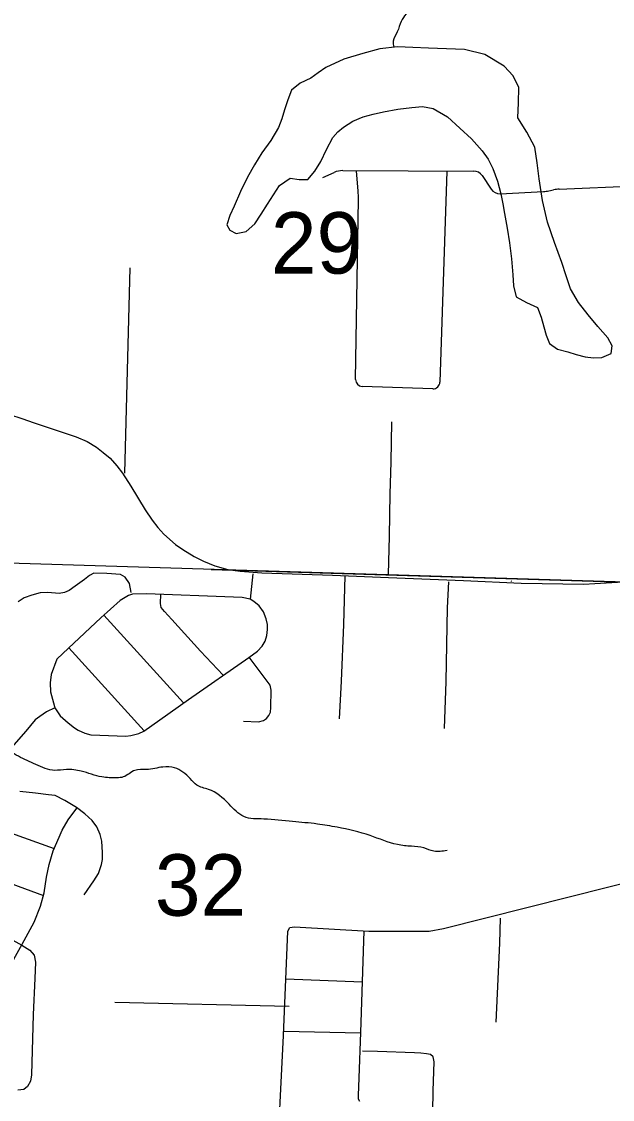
# Model space of a CAD drawing. Extents: x 1219626 to 1426462, y 456797 to 752399.
# Drawn here: x 1317542 to 1321869, y 660041 to 667939 of the extents above; entities that cross this region are included whole.
import ezdxf

# ---------------------------------------------------------------- set-up
doc = ezdxf.new("R2010")
doc.units = 0
for name, color, linetype in [('Lakes and Ponds', 7, 'Continuous'), ('Local Roads Improved', 7, 'Continuous'), ('Local Roads Paved', 7, 'Continuous'), ('Masks', 7, 'Continuous'), ('Narrow River Creek and Branch and Slough', 7, 'Continuous'), ('Section Lines', 7, 'Continuous'), ('Section Numbers', 7, 'Continuous'), ('Uninventoried Roads and Features', 7, 'Continuous')]:
    doc.layers.add(name, color=color, linetype=linetype)

msp = doc.modelspace()

# ---------------------------------------------------------------- linework, layer by layer
at = {"layer": 'Lakes and Ponds'}
msp.add_lwpolyline([(1321053.1, 666676.9), (1321066, 666604.4), (1321078.9, 666531.9), (1321097.9, 666424.8), (1321116.6, 666317.6), (1321130.4, 666200.7), (1321140.4, 666083.3), (1321143.6, 666002.1), (1321164.2, 665922.5), (1321239.7, 665880.8), (1321321, 665845.1), (1321347, 665774.2), (1321366.7, 665702.2), (1321384.9, 665640.2), (1321408.4, 665579.1), (1321466.2, 665538.4), (1321541.4, 665519.5), (1321604.6, 665499.1), (1321668.4, 665481.8), (1321729.6, 665475), (1321791.5, 665477.8), (1321859, 665505.6), (1321867.8, 665564), (1321835.2, 665622.8), (1321763.1, 665705.5), (1321692.3, 665789.5), (1321621.5, 665881.1), (1321563.2, 665980.1), (1321530.3, 666077.1), (1321499.7, 666174.6), (1321444, 666320.6), (1321392.5, 666468.4), (1321358.3, 666627.4), (1321333, 666788), (1321317, 666903.2), (1321301.2, 667018.3), (1321242.8, 667128.5), (1321176.1, 667234.7), (1321180.9, 667344.8), (1321184.1, 667457), (1321143.5, 667541), (1321076.9, 667611.8), (1320935.6, 667698.5), (1320785.1, 667734.9), (1320653.1, 667739.9), (1320521.1, 667744.9), (1320407.9, 667750), (1320294.8, 667754.8), (1320166.9, 667740.1), (1320040.7, 667705.2), (1319901.7, 667662.5), (1319770.7, 667601.9), (1319714.4, 667563.7), (1319659.5, 667524.5), (1319581.3, 667488.3), (1319518.6, 667437.2), (1319491.4, 667365.2), (1319468.9, 667292.2), (1319447, 667227.5), (1319423.3, 667163.2), (1319366.7, 667067.8), (1319302.2, 666976.6), (1319248.2, 666889.1), (1319197, 666799.9), (1319146.6, 666693.6), (1319099.7, 666585.6), (1319067.9, 666518.3), (1319046.1, 666450.6), (1319068.4, 666410.9), (1319113.6, 666387), (1319187.9, 666400.9), (1319250.6, 666456.5), (1319297.4, 666528.9), (1319343.9, 666601.4), (1319387.5, 666669.9), (1319431.2, 666738.4), (1319508.6, 666792), (1319575.2, 666782.3), (1319637.7, 666782.1), (1319690.6, 666844.1), (1319733, 666913.1), (1319776, 667002.3), (1319822.3, 667089.8), (1319857.3, 667130.9), (1319899.7, 667165.2), (1319968.8, 667208.7), (1320042.6, 667240.6), (1320117.6, 667261.6), (1320193.5, 667278.4), (1320296.7, 667296.1), (1320400, 667310.1), (1320478.5, 667316.2), (1320556.8, 667302.2), (1320661, 667239.9), (1320751.3, 667159.2), (1320836.1, 667078.9), (1320914.1, 666992.5), (1320959, 666929.7), (1320993.5, 666861.5), (1321026.5, 666770.2), (1321053.1, 666676.9)], dxfattribs=at)
at = {"layer": 'Local Roads Improved'}
msp.add_line((1318299.7, 664630.1), (1318337.6, 666134.4), dxfattribs=at)
at = {"layer": 'Local Roads Paved'}
for p, q in [((1321125.3, 663841), (1321130.8, 663838.1)), ((1318145, 663589.2), (1318727.8, 662945.8)), ((1317889.4, 663351.1), (1318441.2, 662742)), ((1317082.4, 662128.6), (1317780.6, 661880.5)), ((1320036.2, 660898.9), (1319477.3, 660921)), ((1318224.8, 660752.8), (1319500.8, 660723.8)), ((1319461.7, 660540.4), (1320024.7, 660529.6))]:
    msp.add_line(p, q, dxfattribs=at)
for points in [[(1317454.7, 665058.6), (1317544.7, 665031.5), (1317633.8, 664999.2), (1317943.1, 664895.3), (1318023.4, 664861.2), (1318089.8, 664821), (1318140.5, 664781.7), (1318192, 664739.8), (1318239.2, 664683.9), (1318281.1, 664630.6), (1318342.3, 664535.4), (1318448, 664360.6), (1318499.5, 664285.5), (1318540.6, 664232.2), (1318583.4, 664183.3), (1318669.8, 664108.2), (1318722.3, 664069.8), (1318807, 664020), (1318875.1, 663984.1), (1318958.1, 663951), (1319051.6, 663923), (1319143.3, 663911.6), (1319302.3, 663898.5), (1319819.4, 663881.9), (1320230, 663866.2), (1320778.6, 663844.4), (1321200.5, 663823.4), (1321660.9, 663817.3), (1321741.2, 663821.7), (1321947.4, 663833.9)], [(1320229.1, 663888.5), (1320236.1, 664168.9), (1320242.2, 664478.1), (1320249.2, 664711.4), (1320254.5, 665004.9)], [(1319236.8, 663893.3), (1319215.8, 663706.4), (1319158.2, 663718.6), (1319093.5, 663720.3), (1318457.6, 663746.5), (1318354.5, 663743), (1318326.5, 663734.3), (1318265.4, 663697.6), (1318123.9, 663570.1), (1317886.3, 663348.2), (1317800.7, 663267.8), (1317758.7, 663154.3), (1317751.7, 663093.1), (1317753.5, 663026.7), (1317782.3, 662919.3), (1317785.8, 662910.6), (1317725.5, 662880.9), (1317676.6, 662847.7), (1317642.6, 662821.5), (1317574.4, 662740.2), (1317452.1, 662600.4)], [(1318344.9, 663756.2), (1318332.7, 663822.5), (1318301.2, 663868), (1318266.3, 663887.2), (1318166.7, 663894.2), (1318070.6, 663895.9), (1318040.9, 663880.2), (1318004.2, 663850.5), (1317934.3, 663801.6), (1317890.6, 663770.1), (1317855.7, 663756.2), (1317817.3, 663749.2), (1317733.4, 663756.2), (1317679.2, 663752.7), (1317616.3, 663736.9), (1317562.2, 663716), (1317516.8, 663686.3)], [(1319870.1, 662829.8), (1319884.1, 663105.8), (1319901.6, 663521.6), (1319911.5, 663878.4)], [(1320669.4, 663834.3), (1320659.8, 663642.2), (1320648.4, 663102.3), (1320637.1, 662759)], [(1319019.7, 663148.9), (1318852.4, 663325.5), (1318643.6, 663557.9), (1318589.5, 663617.3), (1318564.1, 663646.1), (1318560.7, 663674), (1318562.7, 663742.2)], [(1317785.8, 662910.6), (1317826, 662851.2), (1317883.7, 662799.6), (1317929.1, 662763.8), (1317957.9, 662746.3), (1318005.1, 662723.6), (1318049.6, 662711.4), (1318114.3, 662709.6), (1318305.6, 662702.6), (1318342.3, 662707), (1318401.7, 662721), (1318437.5, 662739.3), (1318554.5, 662822.3), (1318764.2, 662971.7), (1319206.2, 663278.3), (1319269.1, 663325.5), (1319304.9, 663363.1), (1319325.9, 663398.9), (1319338.1, 663439.1), (1319343.4, 663485.4), (1319343.4, 663521.2), (1319334.6, 663561.3), (1319313.7, 663613.8), (1319281.3, 663657.4), (1319242.9, 663690.6), (1319215.8, 663706.4)], [(1319167.8, 662811.4), (1319277.8, 662807.5), (1319313.7, 662817.1), (1319336.4, 662831.1), (1319353.8, 662854.6), (1319364.3, 662877.4), (1319366.9, 662912.3), (1319371.3, 663040.7), (1319362.6, 663075.7), (1319326.8, 663125.4), (1319209.8, 663281)], [(1318000.7, 661539.1), (1318070.6, 661641.3), (1318105.5, 661695.4), (1318128.2, 661761), (1318134.4, 661797.7), (1318135.2, 661850.1), (1318130.9, 661933.1), (1318118.6, 661982), (1318092.4, 662037.9), (1318060.1, 662084.2), (1318005.1, 662134), (1317943.9, 662179.4), (1317860.1, 662231.8), (1317787.6, 662266.7), (1317740.4, 662272.9), (1317643.4, 662285.1), (1317530.7, 662296.4)], [(1317279.2, 659789.4), (1317289.6, 660077.6), (1317303.6, 660502.2), (1317324.6, 660681.3), (1317347.3, 660780), (1317410.2, 660929.3), (1317498.4, 661090.1), (1317545.6, 661177.4), (1317634.7, 661339.9), (1317681, 661457.8), (1317708.1, 661553.9), (1317725.5, 661670.1), (1317743.9, 661761), (1317772.7, 661862.3), (1317816.4, 661962.8), (1317840, 662013.4), (1317882.8, 662088.5), (1317946.5, 662175)], [(1319094.2, 648699.7), (1319409.7, 659477.1), (1319460.4, 660509.6), (1319491.9, 661274.8), (1319507.6, 661301), (1319540.8, 661306.3), (1320085.9, 661273.1), (1320526.1, 661274.8), (1320631, 661292.3), (1321551.7, 661526.4), (1322103.8, 661664.4), (1323106.6, 661916), (1323279.6, 661964.9), (1323339, 661966.7), (1323386.1, 661966.7), (1323442.9, 661962.6)], [(1317128.6, 661664.9), (1317232, 661696.3), (1317270.4, 661691.1), (1317310.6, 661678.8), (1317702.7, 661535)], [(1321017.1, 660607.4), (1321045, 661185.7), (1321048.5, 661369.2)], [(1317272.2, 661318.9), (1317543.8, 661172.2), (1317603.2, 661135.5), (1317633.8, 661097.9), (1317643.4, 661045.5), (1317639.9, 660927.6), (1317627.7, 660662), (1317614.6, 660221.8), (1317608.5, 660175.5), (1317585.8, 660136.2), (1317557.8, 660114.3), (1317515.9, 660109.1)], [(1320048, 661275.4), (1320024.7, 660530.6), (1320011.6, 660197.7), (1320007.3, 660069.3), (1320007.3, 660044.9), (1320017.7, 660028.3)], [(1320549.7, 659640.4), (1320557.6, 660104.3), (1320564.6, 660315.7), (1320556.7, 660352.4), (1320535.7, 660369.8), (1320506.9, 660375.1), (1320466.7, 660379.4), (1320419.6, 660381.2), (1320148.8, 660390.8), (1320038.7, 660393.3)]]:
    msp.add_lwpolyline(points, dxfattribs=at)
at = {"layer": 'Masks'}
msp.add_line((1318930.6, 663925), (1322216.8, 663822.2), dxfattribs=at)
at = {"layer": 'Narrow River Creek and Branch and Slough'}
for points in [[(1326540.6, 665831.8), (1326461, 665752.2), (1326301.7, 665654.8), (1326275.2, 665592.8), (1326222.1, 665557.4), (1326089.4, 665628.2), (1326045.2, 665707.9), (1325930.1, 665823), (1325885.9, 665911.5), (1325788.6, 666053.2), (1325647, 666212.5), (1325532, 666283.3), (1325443.5, 666398.4), (1325390.4, 666602), (1325408.1, 666805.6), (1325372.7, 666956.1), (1325337.3, 667053.5), (1325284.2, 667186.3), (1325142.7, 667310.2), (1325089.6, 667363.3), (1325018.8, 667575.8), (1324877.2, 667735.2), (1324753.4, 667832.5), (1324673.7, 667983), (1324656, 668133.5), (1324620.7, 668248.6), (1324558.7, 668328.3), (1324452.5, 668416.8), (1324417.2, 668567.3), (1324443.7, 668770.9), (1324443.7, 668877.2), (1324443.7, 668992.2), (1324355.2, 669098.5), (1324160.6, 669249), (1323930.5, 669381.8), (1323780.1, 669488), (1323612, 669638.5), (1323426.2, 669877.5), (1323320, 670001.4), (1323222.7, 670054.6), (1323098.8, 670054.6), (1322992.7, 670010.3), (1322930.7, 670001.4), (1322842.2, 669974.9), (1322762.6, 669966), (1322683, 669939.5), (1322497.2, 669930.6), (1322373.3, 669939.5), (1322240.6, 669921.8), (1322063.6, 669895.2), (1321913.2, 669886.4), (1321674.3, 669886.4), (1321488.5, 669886.4), (1321329.3, 669921.8), (1321187.7, 669974.9), (1321063.8, 669983.7), (1320957.7, 670019.2), (1320895.7, 670045.7), (1320635.6, 670130.8), (1320494, 670166.2), (1320237.4, 670307.8), (1320033.9, 670414.1), (1319821.6, 670511.5), (1319582.7, 670600), (1319414.6, 670732.8), (1319273, 670856.7), (1319166.8, 670901), (1319051.8, 670909.8), (1318954.5, 671016.1), (1318839.5, 671113.4), (1318751, 671184.3), (1318600.6, 671210.8), (1318397.1, 671202), (1318246.7, 671202), (1318158.2, 671210.8), (1318020.9, 671246.2)], [(1320466.9, 670179.4), (1320526.3, 670094.4), (1320565.1, 669939.1), (1320555.4, 669745.1), (1320536, 669560.8), (1320516.6, 669415.2), (1320516.6, 669182.4), (1320526.3, 669036.8), (1320555.4, 668813.7), (1320536, 668609.9), (1320487.5, 668425.6), (1320439, 668231.6), (1320439, 668115.1), (1320400.2, 668047.2), (1320322.6, 667940.5), (1320293.5, 667862.9), (1320264.5, 667795), (1320267.2, 667751.6)], [(1320657.8, 661865.3), (1320561, 661859.2), (1320488.5, 661883.4), (1320397.8, 661895.5), (1320295, 661907.6), (1320095.4, 661974.2), (1319853.6, 662034.7), (1319708.4, 662058.9), (1319527, 662077), (1319315.4, 662095.2), (1319170.3, 662113.3), (1319061.4, 662204.1), (1318910.3, 662313), (1318825.6, 662343.2), (1318777.2, 662391.6), (1318662.3, 662470.3), (1318577.7, 662476.3), (1318456.8, 662458.2), (1318372.1, 662452.1), (1318287.4, 662403.7), (1318239.1, 662397.7), (1318130.2, 662403.7), (1317979.1, 662446.1), (1317870.2, 662458.2), (1317785.6, 662452.1), (1317646.5, 662494.5), (1317519.5, 662555), (1317398.6, 662639.7), (1317326, 662730.4), (1317259.5, 662815.1), (1317174.8, 662893.8), (1317053.9, 662966.4), (1316939, 663008.7), (1316854.4, 662990.6), (1316727.4, 663002.7), (1316570.2, 663020.8), (1316509.7, 663045), (1316370.6, 663063.2), (1316286, 663051.1), (1316207.4, 663075.3), (1316104.6, 663178.1), (1316068.3, 663256.8), (1316013.9, 663396), (1315959.4, 663492.8), (1315935.2, 663535.1), (1315844.5, 663595.6), (1315711.5, 663656.1), (1315596.6, 663728.7), (1315542.2, 663771.1), (1315457.6, 663855.8), (1315382.6, 664014.9), (1315334.2, 664111.7), (1315304, 664178.3), (1315207.2, 664250.9), (1315086.3, 664305.3), (1315031.9, 664305.3), (1314953.2, 664347.7), (1314862.5, 664432.4), (1314771.8, 664511), (1314669, 664583.6), (1314542.1, 664613.9), (1314451.4, 664644.1), (1314360.7, 664674.4), (1314251.8, 664783.3), (1314161.1, 664868), (1314058.3, 665067.6), (1314034.1, 665146.3), (1313979.7, 665273.3), (1313895.1, 665400.4), (1313822.5, 665503.2), (1313713.7, 665624.2), (1313586.7, 665721), (1313477.8, 665781.5), (1313375, 665872.3), (1313326.7, 665938.8), (1313248.1, 666035.6), (1313115, 666162.7), (1313024.3, 666259.5), (1312939.7, 666338.1), (1312855, 666404.7), (1312783.3, 666476.2)]]:
    msp.add_spline(points, degree=3, dxfattribs=at)
at = {"layer": 'Section Lines'}
msp.add_line((1322216.8, 663822.2), (1316934.6, 663987.4), dxfattribs=at)
at = {"layer": 'Uninventoried Roads and Features'}
for p, q in [((1319749.1, 666796.9), (1319832.3, 666833.9)), ((1319893.8, 666846.8), (1320852.5, 666843.4)), ((1320007.1, 666695.4), (1319994.8, 666846.5)), ((1320657, 666844.1), (1320605.4, 665296.4)), ((1320914.4, 666810.4), (1320981.7, 666710.9)), ((1321479.4, 666711.5), (1322042.1, 666736)), ((1321047.6, 666678), (1321363.8, 666693.8)), ((1321402.8, 666698.8), (1321438.7, 666706.4)), ((1319988.5, 665316.6), (1320009, 666637.3)), ((1320553.8, 665248.1), (1320036.8, 665265.8))]:
    msp.add_line(p, q, dxfattribs=at)
for centre, radius, start, end in [((1319893.3, 666696.8), 150, 89.79886, 113.97324), ((1320852.2, 666768.4), 75, 34.06375, 89.79886), ((1319409.1, 666646.7), 600, 359.10992, 4.66134), ((1321043.8, 666752.9), 75, 214.06375, 272.86385), ((1321351.3, 666943.5), 250, 272.86385, 281.8945), ((1321490.2, 666461.8), 250, 92.49081, 101.8945), ((1320038.5, 665315.8), 50, 179.10991, 268.03535), ((1320555.5, 665298), 50, 268.03535, 358.09206)]:
    msp.add_arc(centre, radius, start, end, dxfattribs=at)

# ---------------------------------------------------------------- texts
at = {"layer": 'Section Numbers'}
for s, p in [('29', (1319368, 666092.1)), ('32', (1318518.2, 661386.9))]:
    msp.add_text(s, height=450, rotation=359.99983, dxfattribs=at).set_placement(p)

doc.saveas('drawing.dxf')
